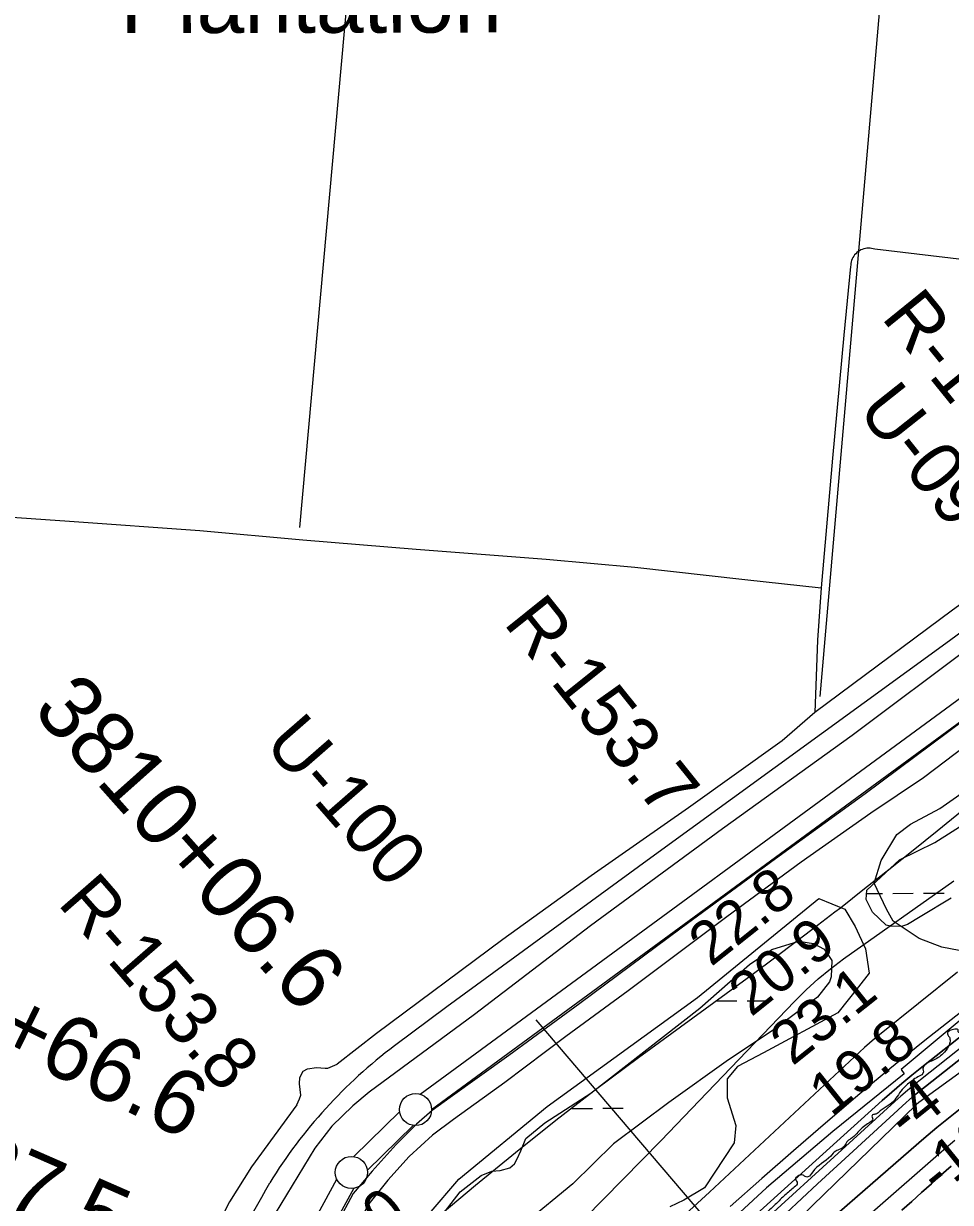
# Model space of a CAD drawing. Extents: x 3419139 to 3457078, y 540382 to 565875.
# Drawn here: x 3451122 to 3452566, y 549375 to 551211 of the extents above; entities that cross this region are included whole.
import ezdxf

# ---------------------------------------------------------------- set-up
doc = ezdxf.new("R2010")
doc.units = 0
for name, color, linetype in [('V-BLDG-IDEN', 7, 'Continuous'), ('V-DTCH-CNTR', 7, 'Continuous'), ('V-FLOD-BASE', 7, 'Continuous'), ('V-LEVE-TOET', 7, 'Continuous'), ('V-RIVR-EDGE', 7, 'Continuous'), ('V-RIVR-RANG', 7, 'Continuous'), ('V-RIVR-RANG-IDEN', 7, 'Continuous'), ('V-ROAD-CNTR', 7, 'Continuous'), ('V-RRAP-RVMT', 7, 'Continuous'), ('V-SITE-VEGE', 7, 'Continuous'), ('V-SURV-IDEN', 7, 'Continuous'), ('V-SURV-LINE', 7, 'Continuous'), ('V-TOPO-DPTH', 7, 'Continuous'), ('V-TOPO-MINR', 7, 'Continuous'), ('V-TOPO-SHOR', 7, 'Continuous'), ('V-TOPO-WATR', 7, 'Continuous'), ('V-WETL-SWMP', 7, 'Continuous')]:
    doc.layers.add(name, color=color, linetype=linetype)

msp = doc.modelspace()

# ---------------------------------------------------------------- linework, layer by layer
at = {"layer": 'V-DTCH-CNTR'}
for points in [[(3453342.9, 550875.9), (3453098.5, 550695.1), (3452833.1, 550488.9), (3452569.8, 550297.4), (3452355.1, 550138.3)], [(3452448.4, 550859.9), (3452446.1, 550860.6), (3452443.6, 550861.1), (3452441.2, 550861.4), (3452438.7, 550861.5), (3452436.2, 550861.4), (3452433.8, 550861), (3452431.4, 550860.4), (3452429, 550859.7), (3452426.8, 550858.7), (3452424.6, 550857.5), (3452422.5, 550856.2), (3452420.6, 550854.6), (3452418.8, 550852.9), (3452417.1, 550851.1), (3452415.7, 550849.1), (3452414.4, 550847), (3452413.3, 550844.8), (3452412.4, 550842.5), (3452411.7, 550840.1), (3452411.2, 550837.7), (3452410.9, 550835.2), (3452410.8, 550832.8)], [(3453032.1, 550792.9), (3452872, 550808.3), (3452653.8, 550835.6), (3452448.4, 550859.9)], [(3452410.8, 550832.8), (3452400.2, 550725.8), (3452382.4, 550534.6), (3452373.1, 550427.3), (3452364.9, 550332.1), (3452359.3, 550250.6), (3452355.1, 550138.3)], [(3450860.2, 550460.1), (3451036.4, 550447), (3451193.8, 550436.4), (3451396.4, 550421.6), (3451557, 550407.1), (3451733.7, 550392.4), (3451936.6, 550376.9), (3452074.6, 550364.4), (3452246.1, 550345.2), (3452364.9, 550332.1)], [(3452355.1, 550138.3), (3452304, 550094), (3452158.3, 549989.5), (3452006.5, 549883.8), (3451868.9, 549784.2), (3451671.9, 549637.7), (3451610.7, 549590.1)], [(3451547.7, 549526.7), (3451552.1, 549536), (3451554.1, 549542.1), (3451552.2, 549559.6), (3451552.3, 549569.6), (3451557.7, 549579.2), (3451564.5, 549583), (3451578.5, 549585), (3451592.1, 549583.8), (3451596.3, 549584), (3451610.7, 549590.1)], [(3451547.7, 549526.7), (3451477, 549430.2), (3451442.8, 549375.9), (3451396, 549283.5)]]:
    msp.add_lwpolyline(points, dxfattribs=at)
at = {"layer": 'V-FLOD-BASE'}
msp.add_lwpolyline([(3452588.5, 550126.7), (3452433.3, 550011.4), (3452293.6, 549910.3), (3452146.6, 549802), (3451988.8, 549684.5), (3451878.4, 549603.6), (3451787, 549538.4), (3451758.9, 549518), (3451734.3, 549496.5), (3451702.5, 549465.1), (3451665.4, 549423.5), (3451635.7, 549388.9), (3451611.1, 549342.9)], dxfattribs=at)
at = {"layer": 'V-LEVE-TOET'}
for points in [[(3454151.8, 551227.3), (3454081.5, 551179.7), (3454061.9, 551168.1), (3454047.2, 551155.7), (3453941.8, 551079.7), (3453786.9, 550966.1), (3453628.5, 550849.6), (3453455.7, 550727.6), (3453297.5, 550606.9), (3453174.8, 550502.1), (3453142.3, 550486.5), (3453049, 550421.2), (3452914.8, 550324.1), (3452841.3, 550274.9), (3452776.8, 550226.9), (3452687.1, 550161.6), (3452591.1, 550086.7), (3452524.6, 550036.5), (3452442.5, 549981.4), (3452333.6, 549904.8), (3452218, 549819.5), (3452064.1, 549704.6)], [(3452601.6, 550243.6), (3452413.3, 550102.4), (3452211, 549956.6), (3452005.4, 549805.7), (3451824.6, 549667.4), (3451660.3, 549546.8), (3451635, 549525.3), (3451602.2, 549493.8), (3451576, 549459.4), (3451487.5, 549313.9), (3451418.6, 549196.8), (3451396.4, 549169.1), (3451367.1, 549134.7), (3451284.2, 549052.5), (3451198.2, 548960.9), (3451057.3, 548808.2), (3450924.9, 548670), (3450798.1, 548533.9), (3450638.8, 548368.3), (3450580, 548310.5), (3450564.1, 548297.4)], [(3452064.1, 549704.6), (3451967.1, 549633.2), (3451871.7, 549561.7), (3451791.8, 549503.9), (3451759.3, 549479.6), (3451722.8, 549446.3), (3451689.5, 549409.6), (3451660.1, 549372.6), (3451635.3, 549326.2), (3451592.2, 549244.4), (3451573.5, 549209.5), (3451554.2, 549180.4), (3451515.2, 549136.1), (3451466.9, 549089.7), (3451392.4, 549011.1), (3451253.7, 548867.7)]]:
    msp.add_lwpolyline(points, dxfattribs=at)
at = {"layer": 'V-RIVR-EDGE'}
for points in [[(3453266.7, 550127.8), (3453259, 550118.3), (3453250.8, 550114.2), (3453242.1, 550109.2), (3453239.6, 550103.5), (3453230.5, 550091.9), (3453222.3, 550086.6), (3453208.6, 550085.8), (3453197.5, 550084.2), (3453193, 550080.9), (3453192.5, 550075.5), (3453191.3, 550072.2), (3453187.2, 550069.8), (3453184.3, 550068.5), (3453180.6, 550069), (3453175.2, 550067.3), (3453160.3, 550057.5), (3453151.2, 550053.8), (3453145.5, 550050.9), (3453141.3, 550047.2), (3453140.9, 550044.3), (3453140.1, 550040.2), (3453139.7, 550036.1), (3453137.2, 550033.2), (3453104.1, 550008.9), (3453071.1, 549986.8), (3453031.8, 549961.3), (3452999.2, 549938.7), (3452970.7, 549918.1), (3452952.9, 549906.2), (3452937.2, 549894.3), (3452923.6, 549885.7), (3452917.8, 549884), (3452907.1, 549879.5), (3452894.7, 549871.3), (3452881.1, 549864.7), (3452857.5, 549847.1), (3452836.9, 549833.1), (3452819.1, 549819.9), (3452808.8, 549810.9), (3452798.4, 549805.6), (3452789.8, 549802.7), (3452783.2, 549800.2), (3452778.2, 549796.1), (3452774.9, 549792), (3452772.4, 549787.5), (3452767.4, 549781.3), (3452760.8, 549778.8), (3452755.5, 549775.6), (3452744.3, 549767.8), (3452731.5, 549758.7), (3452723.7, 549752.1), (3452720.3, 549748.8), (3452708.8, 549737.3), (3452696.4, 549731.2), (3452677.4, 549719.7), (3452669.1, 549714.7), (3452658.4, 549707.3), (3452647.2, 549695), (3452642.7, 549692.5), (3452636.1, 549689.2), (3452631.1, 549683.5), (3452621.2, 549669.1), (3452610, 549657.6), (3452603.4, 549653.9), (3452602.6, 549651), (3452602.6, 549646), (3452600.9, 549644), (3452591.4, 549643.6), (3452587.7, 549643.2), (3452584.8, 549639.9), (3452581.1, 549638.7), (3452578.6, 549640.7), (3452578.6, 549643.6), (3452573.3, 549644.5), (3452565.4, 549642.4), (3452561.7, 549639.1), (3452565, 549632.1)], [(3452565, 549632.1), (3452565.8, 549625.9), (3452563.7, 549618.5), (3452554.6, 549606.1), (3452547.2, 549600.4), (3452538.9, 549595.9), (3452524.5, 549586.4), (3452523.6, 549582.7), (3452524.4, 549578.2), (3452515.8, 549570.4), (3452499.6, 549558.9), (3452491, 549550.6), (3452475.2, 549530), (3452462.9, 549521.8), (3452457.1, 549517.3), (3452450, 549512.4), (3452445.1, 549511.1), (3452443.9, 549509.1), (3452445.1, 549506.2), (3452435.2, 549495.9), (3452420.7, 549482.3), (3452414.1, 549476.2), (3452409.5, 549472.9), (3452405.8, 549470), (3452404.2, 549467.9), (3452400, 549461.4), (3452394.6, 549457.7), (3452387.6, 549454.8), (3452379.8, 549447), (3452351.7, 549422.3), (3452344.2, 549414.5), (3452341.3, 549414.5), (3452336.8, 549417.4), (3452332.7, 549417.4), (3452327.3, 549414.9), (3452324.8, 549411.6), (3452327.3, 549406.3), (3452327.3, 549403), (3452324.8, 549400.1), (3452317.4, 549393.9), (3452303.3, 549381.2), (3452286.8, 549365.5), (3452278.9, 549356.5), (3452277.7, 549350.3), (3452273.1, 549342.9), (3452262.8, 549340.4), (3452255, 549340.1), (3452250.4, 549338.8), (3452249.6, 549334.7), (3452248.7, 549329.8), (3452231.8, 549314.1), (3452217.3, 549301.4), (3452203.7, 549290.3), (3452185.5, 549268.1), (3452173.5, 549256.1), (3452162.4, 549247.1), (3452149.5, 549238.5), (3452142.5, 549233.5), (3452138, 549229), (3452135.9, 549224.9), (3452133.8, 549220.3), (3452131.3, 549214.6), (3452114.8, 549202.2), (3452102.4, 549190.3), (3452100.8, 549191.1), (3452097.5, 549199), (3452094.6, 549200.6), (3452086.8, 549198.2), (3452084.3, 549194.5), (3452084.3, 549192.8), (3452086.3, 549189.5), (3452095.4, 549186.6), (3452097.4, 549183.3), (3452082.6, 549171.8), (3452071.8, 549165.2), (3452060.3, 549152.5), (3452058.2, 549147.9), (3452057.8, 549143.8), (3452047.4, 549135.6), (3452010.6, 549096.9), (3451980, 549064.4), (3451955.2, 549038.5), (3451925, 549011.8)]]:
    msp.add_spline(points, degree=3, dxfattribs=at)
at = {"layer": 'V-RIVR-RANG'}
msp.add_line((3451920.2, 549659), (3452531, 548944.4), dxfattribs=at)
at = {"layer": 'V-ROAD-CNTR'}
msp.add_lwpolyline([(3453695.9, 551080.7), (3453195.7, 550716.2), (3452564.8, 550249.6), (3452094, 549907.5), (3451781.4, 549679.3), (3451700, 549618.8)], dxfattribs=at)
for centre, radius, start, end in [((3452168.6, 548996.4), 779, 126.9768, 148.3234), ((3449977.8, 550236.4), 1739.2, 318.0661, 331.4603)]:
    msp.add_arc(centre, radius, start, end, dxfattribs=at)
at = {"layer": 'V-RRAP-RVMT'}
for p, q in [((3452605, 549678), (3452489.5, 549581.7)), ((3452489.5, 549581.7), (3452494.3, 549574.9)), ((3452494.3, 549574.9), (3452383.1, 549485.4)), ((3452383.1, 549485.4), (3452279.9, 549397.3)), ((3452279.9, 549397.3), (3452159.3, 549286.7))]:
    msp.add_line(p, q, dxfattribs=at)
at = {"layer": 'V-SITE-VEGE'}
for points in [[(3452579.8, 549767.2), (3452552.8, 549772.6), (3452517.7, 549786.1), (3452477.3, 549813), (3452466.5, 549831.9), (3452447.6, 549872.4), (3452458.4, 549907.5), (3452482.7, 549948), (3452504.3, 549964.2), (3452550.1, 549988.5), (3452973.7, 550285.4)], [(3451754.2, 549356.9), (3451800.1, 549410.8), (3451937.7, 549524.2), (3452172.4, 549694.3), (3452361.3, 549848.1), (3452401.7, 549831.9), (3452417.9, 549804.9), (3452434.1, 549769.9), (3452439.5, 549732.1), (3452423.3, 549710.5), (3452390.9, 549670), (3452274.9, 549607.9), (3452234.5, 549586.3), (3452218.3, 549567.4), (3452218.3, 549537.7), (3452231.8, 549494.5), (3452229.1, 549467.5), (3452183.2, 549397.4), (3452150.8, 549378.5), (3452129.3, 549367.7)]]:
    msp.add_lwpolyline(points, dxfattribs=at)
at = {"layer": 'V-SURV-LINE'}
for points in [[(3451740.1, 549543.3), (3454135.9, 551300.7)], [(3454153.6, 551276.5), (3451757.9, 549519.1)], [(3451636.6, 549446.2), (3451708.1, 549516.2)], [(3451729.1, 549494.7), (3451657.5, 549424.7)], [(3451515, 549236.2), (3451610, 549411.1)], [(3451636.4, 549396.8), (3451541.3, 549221.9)]]:
    msp.add_lwpolyline(points, dxfattribs=at)
for centre in [(3451732.9, 549519.4), (3451632.8, 549421.5)]:
    msp.add_circle(centre, 25, dxfattribs=at)
at = {"layer": 'V-TOPO-DPTH'}
for points in [[(3451997.9, 549115.5), (3452460, 549533.4), (3452475.1, 549546.8), (3452490.5, 549560.1), (3452506, 549573), (3452521.8, 549585.6), (3452906.8, 549890)], [(3452310.2, 549358.2), (3452359.1, 549403.9), (3452408.3, 549449.1), (3452497.4, 549530.4), (3452502.3, 549534.8), (3452507.2, 549539.1), (3452512.3, 549543.3), (3452517.4, 549547.4), (3452586.5, 549602.2)], [(3452586.5, 549602.2), (3452517.4, 549547.4), (3452512.3, 549543.3), (3452507.2, 549539.1), (3452502.3, 549534.8), (3452497.4, 549530.4), (3452408.3, 549449.1), (3452359.1, 549403.9), (3452310.2, 549358.2)], [(3452317.9, 549294.1), (3452505.1, 549457.4), (3452525.1, 549474.6), (3452545.3, 549491.6), (3452565.8, 549508.2), (3452586.5, 549524.6)], [(3452586.5, 549524.6), (3452565.8, 549508.2), (3452545.3, 549491.6), (3452525.1, 549474.6), (3452505.1, 549457.4), (3452317.9, 549294.1)], [(3452567.4, 549431.1), (3452552, 549417.5), (3452536.7, 549403.8), (3452521.3, 549390.1), (3452506.1, 549376.3), (3452490.8, 549362.5)], [(3452490.8, 549362.5), (3452506.1, 549376.3), (3452521.3, 549390.1), (3452536.7, 549403.8), (3452552, 549417.5), (3452567.4, 549431.1)]]:
    msp.add_lwpolyline(points, dxfattribs=at)
at = {"layer": 'V-TOPO-MINR'}
for points in [[(3452861, 550209.7), (3452545.5, 549953.2), (3452508.1, 549923), (3452470.5, 549892.9), (3452432.7, 549863.1), (3452394.8, 549833.4), (3452386.3, 549826.9), (3452352.4, 549800.8), (3452318.3, 549774.9), (3452284.1, 549749.3), (3452249.6, 549723.9), (3452080.2, 549600), (3452015.5, 549551.7), (3451951.5, 549502.6), (3451888.4, 549452.2), (3451826.1, 549400.9), (3451732.2, 549322.3), (3451717.3, 549309.7), (3451702.4, 549297), (3451687.7, 549284.2), (3451673, 549271.3), (3451337.8, 548974.3)], [(3453122.5, 549969.5), (3452517.1, 549530.5), (3452516.8, 549530.3), (3452515.9, 549529.6), (3452515.2, 549529), (3452513.7, 549527.7), (3452513.3, 549527.3), (3452512.9, 549526.9), (3452009.6, 549038.2)], [(3451995.9, 549349.5), (3452055.9, 549410.3), (3452115.5, 549471.5), (3452174.8, 549533), (3452323.4, 549688), (3452341.4, 549705.8), (3452360.1, 549722.9), (3452379.7, 549738.9), (3452399.9, 549754.1), (3452571.7, 549876)], [(3452906.8, 549890), (3452521.8, 549585.6), (3452506, 549573), (3452490.5, 549560.1), (3452475.1, 549546.8), (3452460, 549533.4), (3451997.9, 549115.5)], [(3452755.8, 549806.6), (3452526.6, 549626.9), (3452499.2, 549605.1), (3452472, 549583.1), (3452445, 549560.8), (3452418.2, 549538.2), (3452371.6, 549498.3), (3452321.8, 549455.4), (3452272.3, 549412.1), (3452223.3, 549368.4)], [(3452577.6, 549733.7), (3452456, 549636.1), (3452448, 549629.5), (3452440.1, 549622.8), (3452432.4, 549616), (3452424.8, 549609.1), (3452315.4, 549506.9), (3452253, 549448.9), (3452190.7, 549390.9), (3452128.2, 549333)], [(3452674.9, 549689.1), (3452519.5, 549565.8), (3452509.3, 549557.5), (3452499.2, 549549.1), (3452489.3, 549540.5), (3452479.5, 549531.8), (3452190.5, 549268.2)], [(3452586.5, 549524.6), (3452565.8, 549508.2), (3452545.3, 549491.6), (3452525.1, 549474.6), (3452505.1, 549457.4), (3452317.9, 549294.1)], [(3452573.4, 549471.4), (3452566.3, 549465.4), (3452559.2, 549459.3), (3452552.1, 549453.2), (3452113.6, 549069.7)], [(3452567.4, 549431.1), (3452552, 549417.5), (3452536.7, 549403.8), (3452521.3, 549390.1), (3452506.1, 549376.3), (3452490.8, 549362.5)]]:
    msp.add_lwpolyline(points, dxfattribs=at)
at = {"layer": 'V-TOPO-SHOR'}
for p, q in [((3451552.4, 550426.5), (3451683.4, 551885.1)), ((3452508.1, 551835.3), (3452362.7, 550162.8))]:
    msp.add_line(p, q, dxfattribs=at)
at = {"layer": 'V-TOPO-WATR'}
msp.add_lwpolyline([(3452586.5, 549602.2), (3452517.4, 549547.4), (3452512.3, 549543.3), (3452507.2, 549539.1), (3452502.3, 549534.8), (3452497.4, 549530.4), (3452408.3, 549449.1), (3452359.1, 549403.9), (3452310.2, 549358.2)], dxfattribs=at)
at = {"layer": 'V-WETL-SWMP'}
for p, q in [((3452435.6, 549856.1), (3452460.5, 549856.2)), ((3452476.5, 549856.3), (3452508.5, 549856.4)), ((3452524.5, 549856.5), (3452556.5, 549856.7)), ((3452201.7, 549688.6), (3452233.7, 549688.8)), ((3452249.7, 549688.8), (3452281.7, 549689)), ((3451976.6, 549521.2), (3452008.6, 549521.3)), ((3452024.6, 549521.4), (3452056.6, 549521.5))]:
    msp.add_line(p, q, dxfattribs=at)
for points in [[(3452567.7, 549848.8), (3452519.3, 549819.9), (3452499.7, 549807.9), (3452490, 549804.9), (3452473.1, 549805.2), (3452466, 549806.6), (3452445, 549827), (3452435, 549846.6), (3452435.9, 549861.5), (3452487.2, 549908.5), (3452542.1, 549935.3), (3452623.2, 549987)], [(3451692.1, 549248.2), (3451802.2, 549391.3), (3451834.9, 549416.5), (3451851.8, 549423.3), (3451864.7, 549424.4), (3451879.6, 549428.6), (3451886.8, 549434.9), (3451891.4, 549442.6), (3451896.8, 549455.4), (3451904.9, 549474.6), (3451934.3, 549498.6), (3452006, 549545), (3452176, 549677.4), (3452253.2, 549745.7), (3452287.8, 549768.9), (3452329.9, 549781.7), (3452353.1, 549778.1), (3452369.7, 549769.4), (3452381.6, 549751.8), (3452380.5, 549726.1), (3452377.8, 549718.4), (3452359.3, 549694.8), (3452288.8, 549641.9), (3452220.3, 549596.7), (3452127.4, 549530.4), (3452041.4, 549465.8), (3451977.8, 549403.7), (3451904.5, 549343.7)]]:
    msp.add_lwpolyline(points, dxfattribs=at)

# ---------------------------------------------------------------- texts
at = {"layer": 'V-BLDG-IDEN'}
msp.add_text('Plantation', height=100, rotation=0.088, dxfattribs=at).set_placement((3451272.7, 551196.7))
at = {"layer": 'V-RIVR-RANG'}
for s, rotation, p in [('22.8', 38.5583, (3452193.3, 549741)), ('20.9', 38.5583, (3452255.6, 549662.8)), ('23.1', 38.5583, (3452320.2, 549586.4)), ('19.8', 38.5583, (3452380.8, 549506.9)), ('-4', 38.8436, (3452498.1, 549472.1)), ('-18', 38.8436, (3452548.1, 549384)), ('24.0', 40.9383, (3451592.3, 549238.2))]:
    msp.add_text(s, height=67, rotation=rotation, dxfattribs=at).set_placement(p)
at = {"layer": 'V-RIVR-RANG-IDEN'}
for s, rotation, p in [('R-153.5', 308.9735, (3452457.3, 550753.3)), ('U-090', 308.4228, (3452419.8, 550608.8)), ('R-153.7', 308.7019, (3451868.5, 550277.2)), ('U-100', 311.0854, (3451494.8, 550088.4)), ('R-153.8', 311.0846, (3451173.5, 549840.1))]:
    msp.add_text(s, height=83, rotation=rotation, dxfattribs=at).set_placement(p)
at = {"layer": 'V-SURV-IDEN'}
for s, rotation, p in [('3810+06.6', 311.6803, (3451134, 550140.9)), ('3808+66.6', 333.7202, (3450804.4, 549752.8)), ('3806+27.5', 336.3638, (3450675.5, 549550.6))]:
    msp.add_text(s, height=100, rotation=rotation, dxfattribs=at).set_placement(p)

doc.saveas('drawing.dxf')
